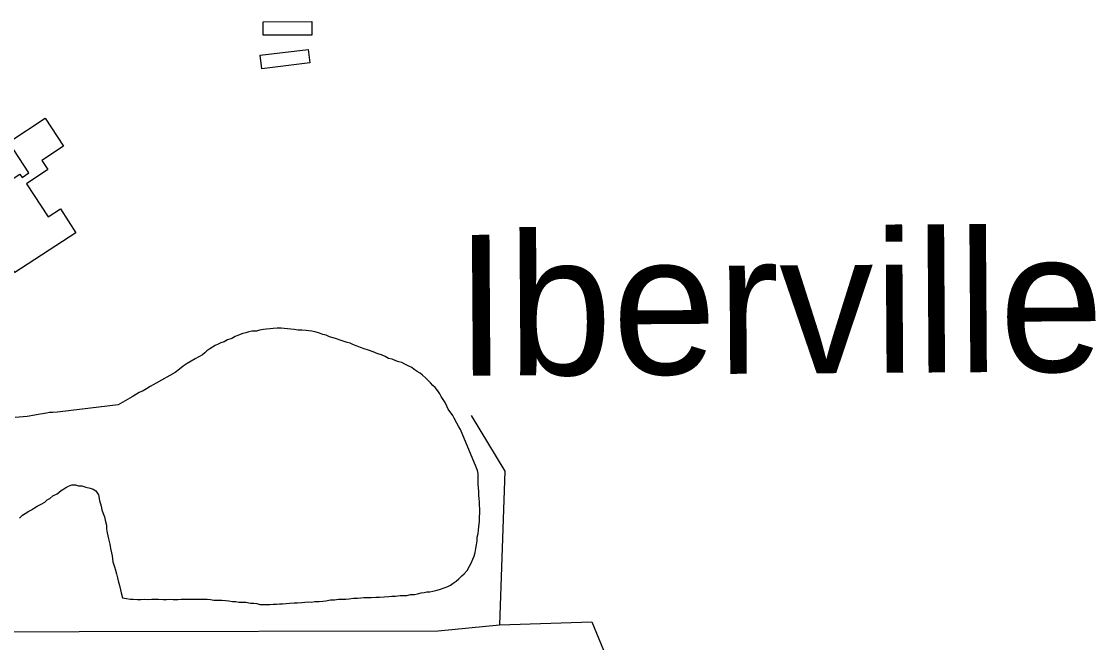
# Model space of a CAD drawing. Extents: x 3329332 to 3367211, y 631066 to 656469.
# Drawn here: x 3349953 to 3351059, y 652468 to 653107 of the extents above; entities that cross this region are included whole.
import ezdxf

# ---------------------------------------------------------------- set-up
doc = ezdxf.new("R2010")
doc.units = 0
for name, color, linetype in [('V-BLDG-OTLN', 7, 'Continuous'), ('V-TOPO-GNAM-IDEN', 7, 'Continuous'), ('V-TOPO-SHOR', 7, 'Continuous')]:
    doc.layers.add(name, color=color, linetype=linetype)

msp = doc.modelspace()

# ---------------------------------------------------------------- linework, layer by layer
at = {"layer": 'V-BLDG-OTLN'}
for points in [[(3350201.9, 653107.1), (3350251.9, 653107.4), (3350251.9, 653093.4), (3350201.9, 653093.1)], [(3350198.7, 653072.5), (3350248.3, 653078.5), (3350250, 653064.6), (3350200.4, 653058.6)], [(3349946.3, 652848.7), (3349901.4, 652917.3), (3349951.4, 652950.1), (3349953.6, 652946.7), (3349960.7, 652951.3), (3349939.9, 652983), (3349977.5, 653007.6), (3349996.3, 652979), (3349974, 652964.3), (3349980.3, 652954.7), (3349958.1, 652940.1), (3349980.4, 652906), (3349993.1, 652914.3), (3350009.1, 652889.8)]]:
    msp.add_lwpolyline(points, close=True, dxfattribs=at)
at = {"layer": 'V-TOPO-SHOR'}
for points in [[(3350202.3, 652790), (3350198.1, 652789.3), (3350195, 652788.5), (3350190.4, 652788.2), (3350187.3, 652787.5), (3350184.2, 652786.7), (3350181.1, 652786), (3350176.5, 652784.2), (3350173, 652782.7), (3350169.5, 652780.8), (3350165.3, 652779.3), (3350161.8, 652777.4), (3350158.3, 652776.3), (3350155.6, 652774.8), (3350152.5, 652773.7), (3350149.8, 652771.8), (3350147.1, 652770.3), (3350144, 652768), (3350141.7, 652766.1), (3350139.4, 652763.9), (3350132, 652759.7), (3350123.8, 652754.9), (3350119.6, 652752.2), (3350115.7, 652749.2), (3350111.4, 652745.8), (3350091.7, 652734.9), (3350085.5, 652731.5), (3350081.7, 652728.9), (3350078.2, 652727), (3350074.3, 652725.1), (3350067.1, 652720.7), (3350052.6, 652712.3), (3349992.7, 652705.4), (3349989.6, 652705), (3349985.3, 652704.7), (3349981.9, 652704.4), (3349978.8, 652704), (3349974.6, 652703.3), (3349970.3, 652702.6), (3349966.9, 652701.9), (3349958.8, 652700.4), (3349946.5, 652699.4)], [(3350334.8, 652759.5), (3350331, 652760.3), (3350327.6, 652762.3), (3350323.7, 652763.9), (3350319.9, 652765.1), (3350315.3, 652767.1), (3350310.4, 652768.7), (3350306.1, 652770.2), (3350302.3, 652771.4), (3350298.9, 652773), (3350295.1, 652774.2), (3350291.6, 652775.8), (3350288.6, 652776.6), (3350284.4, 652778.2), (3350281.3, 652779), (3350277.5, 652780.6), (3350274, 652781.4), (3350270.2, 652782.6), (3350266.8, 652784.2), (3350263.3, 652785), (3350259.9, 652786.2), (3350256.4, 652787.4), (3350252.2, 652788.2), (3350249.1, 652788.6), (3350246.1, 652789), (3350241.9, 652789.5), (3350238, 652789.5), (3350233.8, 652790), (3350230.3, 652790.4), (3350226.9, 652790.8), (3350223.4, 652791.2), (3350220.4, 652791.3), (3350216.5, 652791.3), (3350212.3, 652791), (3350209.2, 652790.7), (3350205.4, 652790.3), (3350202.3, 652790)], [(3350417.9, 652553.3), (3350419.1, 652556.4), (3350420.3, 652560.2), (3350421.1, 652564.4), (3350421.6, 652568.3), (3350422.4, 652572.5), (3350422.4, 652576), (3350423.2, 652579.8), (3350423.7, 652583.2), (3350424.1, 652587.1), (3350424.6, 652592.4), (3350424.6, 652597.4), (3350425, 652600.5), (3350425.1, 652605.1), (3350424.8, 652609), (3350424.8, 652612.4), (3350424.5, 652615.9), (3350424.1, 652619), (3350424.2, 652622.8), (3350423.8, 652627.4), (3350423.5, 652630.5), (3350423.5, 652633.9), (3350423.2, 652637.4), (3350423.2, 652641.6), (3350422.5, 652644.7), (3350421.4, 652648.2), (3350405.1, 652687.2), (3350403.6, 652689.9), (3350401.3, 652693.4), (3350398.6, 652698.8), (3350397.1, 652701.5), (3350392.6, 652708.1), (3350391.1, 652711.2), (3350389.2, 652715), (3350387.3, 652718.1), (3350385.4, 652721.2), (3350383.9, 652723.9), (3350381.7, 652727), (3350379, 652730.2), (3350376.7, 652732.5), (3350374.1, 652735.2), (3350371.8, 652737.5), (3350369.2, 652740.3), (3350366.1, 652743), (3350363.5, 652744.9), (3350360.4, 652746.9), (3350357.4, 652748.9), (3350355.1, 652750.8), (3350352, 652752.4), (3350347.8, 652754.4), (3350344.8, 652755.9), (3350341.7, 652756.7), (3350338.6, 652757.9), (3350334.8, 652759.5)], [(3350416.2, 652701.6), (3350450.9, 652644.1), (3350445.4, 652485.7), (3350540.4, 652488.8), (3350748.7, 651982.5), (3350933.7, 651551.1), (3350939.6, 651487.7)], [(3349950.9, 652595.7), (3349954.1, 652598.7), (3349956.8, 652600.6), (3349960.6, 652602.8), (3349963.3, 652604.3), (3349966.4, 652606.2), (3349969.2, 652608.1), (3349973.4, 652610), (3349976.9, 652612.2), (3349979.6, 652614.5), (3349982.3, 652616), (3349985.4, 652618.7), (3349989.7, 652620.9), (3349993.9, 652624.3), (3349998.2, 652627), (3350001.3, 652628.8), (3350004.8, 652630)], [(3350004.8, 652630), (3350008.6, 652629.9), (3350011.7, 652629.1), (3350015.1, 652629.1), (3350019.3, 652627.8), (3350023.6, 652626.6), (3350027, 652625.4), (3350029.7, 652623.9), (3350032.3, 652619.6), (3350033.4, 652613.8), (3350035.2, 652608.1), (3350035.9, 652604.2), (3350037.1, 652600.4), (3350038.5, 652596.9), (3350039.3, 652593.8), (3350040.4, 652588.4), (3350040.7, 652584.6)], [(3350040.7, 652584.6), (3350041.4, 652580.7), (3350042.5, 652574.5), (3350044, 652568.8), (3350044.7, 652564.5), (3350045.8, 652559.9), (3350046.5, 652556.8), (3350047.2, 652550.7), (3350048.7, 652545.7), (3350049.8, 652542.2), (3350050.9, 652538.3), (3350052, 652534.1), (3350052.7, 652531), (3350053.8, 652526.4), (3350054.9, 652521.8), (3350055.6, 652518.7), (3350057.1, 652513.7)], [(3350294.9, 652513.4), (3350299.1, 652513.3), (3350302.6, 652513.7), (3350305.6, 652514), (3350309.5, 652514), (3350313.3, 652513.9), (3350317.9, 652514.3), (3350321.8, 652514.2), (3350326.4, 652514.5), (3350331.4, 652514.9), (3350334.5, 652515.2), (3350338.3, 652515.5), (3350342.9, 652515.9), (3350346.4, 652516.2), (3350349.8, 652516.2), (3350353.7, 652516.9), (3350357.9, 652517.2), (3350361, 652517.9), (3350364.5, 652518.7), (3350367.6, 652519), (3350370.6, 652519.7), (3350373.7, 652519.7), (3350376.8, 652520.4), (3350381, 652521.5), (3350384.5, 652522.6), (3350388.4, 652523.8), (3350392.2, 652525.2), (3350394.9, 652526.7), (3350397.6, 652528.6), (3350400.7, 652530.9), (3350403.5, 652533.2), (3350406.6, 652536.2), (3350408.9, 652538.5), (3350412, 652541.9), (3350414.4, 652546.1), (3350416.3, 652549.5), (3350417.9, 652553.3)], [(3350057.1, 652513.7), (3350061.3, 652512.9), (3350064.8, 652512.4), (3350068.2, 652512.4), (3350072.4, 652511.9), (3350075.9, 652511.9), (3350079.7, 652512.2), (3350082.8, 652511.8), (3350087.4, 652512.1), (3350090.5, 652512.1), (3350094, 652512.1), (3350098.9, 652512), (3350102.4, 652512), (3350105.9, 652512.3), (3350109.3, 652511.9), (3350113.9, 652511.8), (3350117.4, 652512.2), (3350121.6, 652512.1), (3350125.1, 652512.1), (3350130.1, 652512.4), (3350134.3, 652512.3), (3350137.4, 652512.3), (3350140.8, 652512.2), (3350144.3, 652512.2), (3350147.7, 652511.8), (3350151.2, 652511.3), (3350155.4, 652511.3), (3350159.3, 652511.2), (3350163.1, 652510.8), (3350166.5, 652510.4), (3350170.4, 652510), (3350173.8, 652509.9), (3350176.9, 652509.1), (3350181.1, 652509.1), (3350184.2, 652509), (3350188.8, 652508.2), (3350192.2, 652508.1), (3350195.3, 652507.7), (3350198.4, 652506.9), (3350202.2, 652506.9), (3350205.7, 652506.8), (3350208.7, 652506.8), (3350212.2, 652507.1), (3350215.7, 652507.1), (3350218.7, 652507.4), (3350221.8, 652507.4), (3350225.7, 652507.7), (3350229.1, 652508.1), (3350233.7, 652508.4), (3350237.2, 652508.4), (3350241.8, 652508.7), (3350244.9, 652509), (3350248.3, 652509.4), (3350251.4, 652509.3), (3350255.3, 652510), (3350259.5, 652510), (3350263.3, 652510.3), (3350266.4, 652510.7), (3350271.4, 652511.4), (3350275.3, 652511.7), (3350279.5, 652512.1), (3350282.6, 652512.4), (3350287.2, 652512.3), (3350290.6, 652512.7), (3350294.9, 652513.4)], [(3349642.3, 652478.4), (3350382.1, 652479.8), (3350445.4, 652485.7)]]:
    msp.add_lwpolyline(points, dxfattribs=at)

# ---------------------------------------------------------------- texts
at = {"layer": 'V-TOPO-GNAM-IDEN'}
msp.add_text('Iberville', height=145, rotation=0.3915, dxfattribs=at).set_placement((3350400, 652742.4))

doc.saveas('drawing.dxf')
